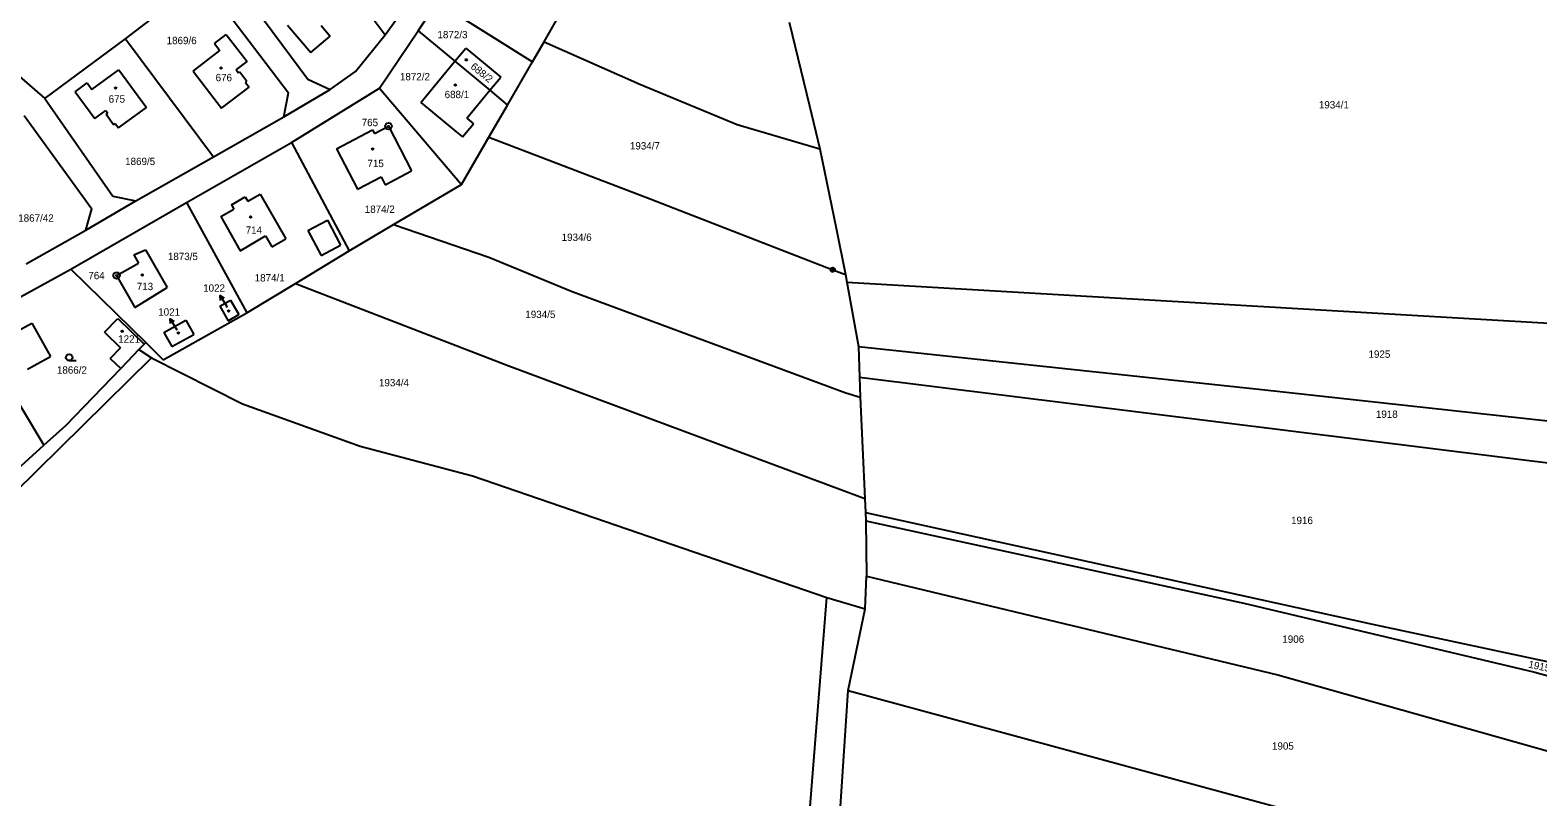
# Model space of a CAD drawing. Extents: x -763205 to -760228, y -1155311 to -1152844.
# Drawn here: x -761715.4 to -761366.2, y -1154775.3 to -1154597.9 of the extents above; entities that cross this region are included whole.
import ezdxf

# ---------------------------------------------------------------- set-up
doc = ezdxf.new("R2010")
doc.units = 0
for name, color, linetype in [('Vrstva 1', 7, 'Continuous'), ('Vrstva 16', 7, 'Continuous'), ('Vrstva 17', 7, 'Continuous'), ('Vrstva 18', 7, 'Continuous'), ('Vrstva 19', 7, 'Continuous'), ('Vrstva 24', 7, 'Continuous'), ('Vrstva 25', 7, 'Continuous'), ('Vrstva 4', 7, 'Continuous'), ('Vrstva 6', 7, 'Continuous')]:
    doc.layers.add(name, color=color, linetype=linetype)

msp = doc.modelspace()

# ---------------------------------------------------------------- linework, layer by layer
at = {"layer": 'Vrstva 1'}
for p, q in [((-761655.68, -1154568.83), (-761633.18, -1154598.92)), ((-761671.88, -1154581.22), (-761651.04, -1154609.18)), ((-761693.32, -1154599.87), (-761675.46, -1154586.15)), ((-761675.46, -1154586.15), (-761655.51, -1154612.37)), ((-761596.37, -1154600.58), (-761590.03, -1154589.52)), ((-761625.55, -1154598), (-761621.13, -1154591.38)), ((-761621.13, -1154591.38), (-761599.01, -1154605.19)), ((-761655.75, -1154596.7), (-761650.4, -1154603.03)), ((-761647.97, -1154596.76), (-761645.89, -1154599.26)), ((-761634.46, -1154611.32), (-761625.55, -1154598)), ((-761633.18, -1154598.92), (-761630.5, -1154595.29)), ((-761625.55, -1154598), (-761617.01, -1154605.07)), ((-761711.97, -1154613.7), (-761693.32, -1154599.87)), ((-761693.32, -1154599.87), (-761672.91, -1154627.14)), ((-761672.69, -1154600.96), (-761670, -1154598.89)), ((-761672.69, -1154600.96), (-761671.47, -1154602.54)), ((-761670, -1154598.89), (-761665.14, -1154605.11)), ((-761650.4, -1154603.03), (-761645.89, -1154599.26)), ((-761640.01, -1154607.43), (-761633.18, -1154598.92)), ((-761599.01, -1154605.19), (-761596.37, -1154600.58)), ((-761724.52, -1154602.84), (-761711.97, -1154613.7)), ((-761677.64, -1154607.32), (-761671.47, -1154602.54)), ((-761667.67, -1154607.08), (-761665.14, -1154605.11)), ((-761624.89, -1154614.6), (-761617.01, -1154605.07)), ((-761617.01, -1154605.07), (-761614.48, -1154602.01)), ((-761617.01, -1154605.07), (-761608.93, -1154611.77)), ((-761614.48, -1154602.01), (-761606.41, -1154608.71)), ((-761604.82, -1154615.19), (-761599.01, -1154605.19)), ((-761701.08, -1154611.58), (-761694.81, -1154607.02)), ((-761694.81, -1154607.02), (-761688.46, -1154615.8)), ((-761677.64, -1154607.32), (-761671.03, -1154615.94)), ((-761667.67, -1154607.08), (-761667.16, -1154607.76)), ((-761667.16, -1154607.76), (-761666.83, -1154607.52)), ((-761666.83, -1154607.52), (-761665.19, -1154609.7)), ((-761645.86, -1154611.58), (-761640.01, -1154607.43)), ((-761608.93, -1154611.77), (-761606.41, -1154608.71)), ((-761704.97, -1154612.12), (-761702.17, -1154610.08)), ((-761704.97, -1154612.12), (-761700.43, -1154618.32)), ((-761702.17, -1154610.08), (-761701.08, -1154611.58)), ((-761671.03, -1154615.94), (-761664.69, -1154611.02)), ((-761665.51, -1154609.94), (-761665.19, -1154609.7)), ((-761665.51, -1154609.94), (-761664.69, -1154611.02)), ((-761656.64, -1154617.91), (-761645.86, -1154611.58)), ((-761654.85, -1154623.85), (-761634.46, -1154611.32)), ((-761651.04, -1154609.18), (-761645.86, -1154611.58)), ((-761634.46, -1154611.32), (-761615.5, -1154633.55)), ((-761614.27, -1154618.23), (-761608.93, -1154611.77)), ((-761608.93, -1154611.77), (-761604.82, -1154615.19)), ((-761711.97, -1154613.7), (-761696.22, -1154636.3)), ((-761656.64, -1154617.91), (-761655.51, -1154612.37)), ((-761624.89, -1154614.6), (-761616.8, -1154621.32)), ((-761609.15, -1154622.64), (-761604.82, -1154615.19)), ((-761716.77, -1154617.63), (-761701.1, -1154639.24)), ((-761700.43, -1154618.32), (-761697.86, -1154616.46)), ((-761697.86, -1154616.46), (-761697.41, -1154617.08)), ((-761697.75, -1154617.32), (-761697.41, -1154617.08)), ((-761697.75, -1154617.32), (-761696.04, -1154619.67)), ((-761694.94, -1154620.5), (-761688.46, -1154615.8)), ((-761672.91, -1154627.14), (-761656.64, -1154617.91)), ((-761614.27, -1154618.23), (-761612.72, -1154619.51)), ((-761696.04, -1154619.67), (-761695.71, -1154619.43)), ((-761695.71, -1154619.43), (-761694.94, -1154620.5)), ((-761644.44, -1154625.3), (-761636.1, -1154620.96)), ((-761636.1, -1154620.96), (-761635.65, -1154621.76)), ((-761635.65, -1154621.76), (-761632.4, -1154620.08)), ((-761632.4, -1154620.08), (-761627.05, -1154630.41)), ((-761616.8, -1154621.32), (-761615.28, -1154622.57)), ((-761615.5, -1154633.55), (-761609.15, -1154622.64)), ((-761615.28, -1154622.57), (-761612.72, -1154619.51)), ((-761679.14, -1154637.73), (-761654.85, -1154623.85)), ((-761654.85, -1154623.85), (-761641.49, -1154648.9)), ((-761644.44, -1154625.3), (-761639.59, -1154634.66)), ((-761690.92, -1154637.36), (-761672.91, -1154627.14)), ((-761639.59, -1154634.66), (-761634.12, -1154631.82)), ((-761634.12, -1154631.82), (-761633.18, -1154633.63)), ((-761633.18, -1154633.63), (-761627.05, -1154630.41)), ((-761696.22, -1154636.3), (-761690.92, -1154637.36)), ((-761668.78, -1154638.25), (-761665.58, -1154636.42)), ((-761665.58, -1154636.42), (-761665, -1154637.44)), ((-761665, -1154637.44), (-761662.07, -1154635.78)), ((-761662.07, -1154635.78), (-761656.16, -1154646.12)), ((-761631.24, -1154642.84), (-761615.5, -1154633.55)), ((-761705.97, -1154653.19), (-761679.14, -1154637.73)), ((-761702.46, -1154644.15), (-761690.92, -1154637.36)), ((-761702.46, -1154644.15), (-761701.1, -1154639.24)), ((-761679.14, -1154637.73), (-761665.16, -1154663.26)), ((-761671.25, -1154641), (-761668.2, -1154639.27)), ((-761668.78, -1154638.25), (-761668.2, -1154639.27)), ((-761671.25, -1154641), (-761666.7, -1154648.94)), ((-761641.49, -1154648.9), (-761631.24, -1154642.84)), ((-761716.33, -1154651.93), (-761702.46, -1154644.15)), ((-761666.7, -1154648.94), (-761660.85, -1154645.48)), ((-761660.85, -1154645.48), (-761659.42, -1154647.98)), ((-761659.42, -1154647.98), (-761656.16, -1154646.12)), ((-761691.36, -1154649.88), (-761688.64, -1154648.72)), ((-761691.36, -1154649.88), (-761690.29, -1154651.75)), ((-761688.64, -1154648.72), (-761683.63, -1154657.45)), ((-761653.96, -1154656.46), (-761641.49, -1154648.9)), ((-761711.26, -1154656.08), (-761705.97, -1154653.19)), ((-761705.97, -1154653.19), (-761688.62, -1154670.17)), ((-761695.35, -1154654.66), (-761690.29, -1154651.75)), ((-761728.77, -1154665.63), (-761711.26, -1154656.08)), ((-761695.35, -1154654.66), (-761691.1, -1154662.05)), ((-761691.1, -1154662.05), (-761683.63, -1154657.45)), ((-761665.16, -1154663.26), (-761653.96, -1154656.46)), ((-761671.48, -1154661.76), (-761669.01, -1154660.34)), ((-761669.01, -1154660.34), (-761667.03, -1154663.65)), ((-761698.16, -1154667.72), (-761695.06, -1154664.57)), ((-761695.06, -1154664.57), (-761688.98, -1154670.54)), ((-761684.54, -1154674.17), (-761665.16, -1154663.26)), ((-761671.48, -1154661.76), (-761669.49, -1154665.12)), ((-761669.49, -1154665.12), (-761667.03, -1154663.65)), ((-761719.94, -1154668.34), (-761715.01, -1154665.66)), ((-761715.01, -1154665.66), (-761710.67, -1154673.39)), ((-761698.16, -1154667.72), (-761694.43, -1154671.38)), ((-761684.45, -1154667.8), (-761679.32, -1154664.94)), ((-761684.45, -1154667.8), (-761682.59, -1154671.1)), ((-761679.32, -1154664.94), (-761677.48, -1154668.26)), ((-761696.84, -1154673.83), (-761694.43, -1154671.38)), ((-761690.17, -1154671.78), (-761688.98, -1154670.54)), ((-761688.98, -1154670.54), (-761688.62, -1154670.17)), ((-761688.62, -1154670.17), (-761684.54, -1154674.17)), ((-761682.59, -1154671.1), (-761677.48, -1154668.26)), ((-761718.95, -1154704.87), (-761687.26, -1154673.67)), ((-761715.95, -1154676.29), (-761710.67, -1154673.39)), ((-761696.84, -1154673.83), (-761694.4, -1154676.18)), ((-761694.4, -1154676.18), (-761692.78, -1154674.49)), ((-761692.78, -1154674.49), (-761690.17, -1154671.78)), ((-761690.17, -1154671.78), (-761687.26, -1154673.67)), ((-761687.26, -1154673.67), (-761666.23, -1154684.36)), ((-761721.84, -1154677.79), (-761712.18, -1154693.92)), ((-761707.1, -1154689.36), (-761694.4, -1154676.18)), ((-761666.23, -1154684.36), (-761638.91, -1154694.16)), ((-761712.18, -1154693.92), (-761707.1, -1154689.36)), ((-761719.17, -1154700.2), (-761712.18, -1154693.92)), ((-761638.91, -1154694.16), (-761612.9, -1154700.99)), ((-761612.9, -1154700.99), (-761530.84, -1154729.16)), ((-761534.79, -1154778.54), (-761530.84, -1154729.16))]:
    msp.add_line(p, q, dxfattribs=at)
at = {"layer": 'Vrstva 16'}
for p, q in [((-761671.368, -1154659.276), (-761669.81, -1154661.84)), ((-761669.71, -1154662.01), (-761669.81, -1154661.84)), ((-761682.935, -1154664.652), (-761681.4, -1154667.23)), ((-761681.36, -1154667.29), (-761681.4, -1154667.23))]:
    msp.add_line(p, q, dxfattribs=at)
for points in [[(-761671.276, -1154660.39), (-761671.368, -1154659.276), (-761670.421, -1154659.871)], [(-761682.853, -1154665.767), (-761682.935, -1154664.652), (-761681.993, -1154665.256)]]:
    msp.add_lwpolyline(points, dxfattribs=at)
at = {"layer": 'Vrstva 24'}
for centre, radius in [((-761632.4, -1154620.08), 0.75), ((-761632.4, -1154620.08), 0.1), ((-761695.35, -1154654.66), 0.75), ((-761529.52, -1154653.29), 0.5), ((-761529.52, -1154653.29), 0.1), ((-761695.35, -1154654.66), 0.1)]:
    msp.add_circle(centre, radius, dxfattribs=at)
at = {"layer": 'Vrstva 25'}
msp.add_line((-761706.33, -1154674.33), (-761704.73, -1154674.33), dxfattribs=at)
for centre, radius in [((-761614.37, -1154604.74), 0.175), ((-761671.15, -1154606.61), 0.175), ((-761695.56, -1154611.26), 0.175), ((-761616.91, -1154610.54), 0.175), ((-761636.05, -1154625.38), 0.175), ((-761664.32, -1154641.08), 0.175), ((-761689.42, -1154654.53), 0.175), ((-761669.4, -1154662.86), 0.175), ((-761694.07, -1154667.53), 0.175), ((-761681.04, -1154667.96), 0.175), ((-761706.33, -1154673.58), 0.75)]:
    msp.add_circle(centre, radius, dxfattribs=at)
at = {"layer": 'Vrstva 4'}
for p, q in [((-761651.06, -1154644.26), (-761646.55, -1154641.85)), ((-761646.55, -1154641.85), (-761643.47, -1154647.63)), ((-761651.06, -1154644.26), (-761647.97, -1154650.03)), ((-761647.97, -1154650.03), (-761643.47, -1154647.63))]:
    msp.add_line(p, q, dxfattribs=at)
at = {"layer": 'Vrstva 6'}
for p, q in [((-761539.61, -1154596.02), (-761534.9, -1154615.4)), ((-761596.37, -1154600.58), (-761574.21, -1154610.36)), ((-761574.21, -1154610.36), (-761551.61, -1154619.7)), ((-761534.9, -1154615.4), (-761532.49, -1154625.3)), ((-761609.15, -1154622.64), (-761571.8, -1154636.93)), ((-761551.61, -1154619.7), (-761532.49, -1154625.3)), ((-761532.49, -1154625.3), (-761528.75, -1154643.7)), ((-761571.8, -1154636.93), (-761529.52, -1154653.29)), ((-761631.24, -1154642.84), (-761609.17, -1154650.37)), ((-761528.75, -1154643.7), (-761526.57, -1154654.39)), ((-761609.17, -1154650.37), (-761589.86, -1154658.37)), ((-761529.52, -1154653.29), (-761526.57, -1154654.39)), ((-761653.96, -1154656.46), (-761604.55, -1154675.52)), ((-761526.57, -1154654.39), (-761526.21, -1154656.16)), ((-761526.21, -1154656.16), (-761384.76, -1154664.44)), ((-761526.21, -1154656.16), (-761523.51, -1154671.04)), ((-761589.86, -1154658.37), (-761526.48, -1154681.76)), ((-761384.76, -1154664.44), (-761301.94, -1154669.34)), ((-761523.51, -1154671.04), (-761430.15, -1154681)), ((-761523.51, -1154671.04), (-761523.35, -1154678.16)), ((-761604.55, -1154675.52), (-761527.26, -1154704.3)), ((-761523.35, -1154678.16), (-761523.13, -1154682.81)), ((-761523.35, -1154678.16), (-761423.39, -1154690.57)), ((-761526.48, -1154681.76), (-761523.13, -1154682.81)), ((-761430.15, -1154681), (-761300.96, -1154695.13)), ((-761523.13, -1154682.81), (-761522.04, -1154706.24)), ((-761423.39, -1154690.57), (-761302.97, -1154705.54)), ((-761527.26, -1154704.3), (-761522.04, -1154706.24)), ((-761522.04, -1154706.24), (-761521.89, -1154709.46)), ((-761521.89, -1154709.46), (-761521.86, -1154711.4)), ((-761521.89, -1154709.46), (-761404.52, -1154735.32)), ((-761521.86, -1154711.4), (-761521.66, -1154724.21)), ((-761521.86, -1154711.4), (-761434.31, -1154730.44)), ((-761521.99, -1154731.78), (-761521.66, -1154724.21)), ((-761521.66, -1154724.21), (-761426.41, -1154747.06)), ((-761530.84, -1154729.16), (-761521.99, -1154731.78)), ((-761434.31, -1154730.44), (-761366.95, -1154746.39)), ((-761525.97, -1154750.67), (-761521.99, -1154731.78)), ((-761404.52, -1154735.32), (-761328.03, -1154751.7)), ((-761426.41, -1154747.06), (-761360.01, -1154765.8)), ((-761366.95, -1154746.39), (-761328.89, -1154756.92)), ((-761528.04, -1154782.21), (-761525.97, -1154750.67)), ((-761525.97, -1154750.67), (-761415.65, -1154780.61))]:
    msp.add_line(p, q, dxfattribs=at)

# ---------------------------------------------------------------- texts
at = {"layer": 'Vrstva 16'}
for s, p in [('1022', (-761675.307, -1154658.38)), ('1021', (-761685.714, -1154663.93))]:
    msp.add_text(s, height=1.7, dxfattribs=at).set_placement(p)
at = {"layer": 'Vrstva 17'}
for s, p in [('765', (-761638.595, -1154620.08)), ('764', (-761701.895, -1154655.49))]:
    msp.add_text(s, height=1.7, dxfattribs=at).set_placement(p)
at = {"layer": 'Vrstva 18'}
for s, p in [('1872/3', (-761621.047, -1154599.75)), ('1869/6', (-761683.767, -1154601.11)), ('1872/2', (-761629.737, -1154609.47)), ('1934/1', (-761416.937, -1154615.98)), ('1934/7', (-761576.487, -1154625.48)), ('1869/5', (-761693.377, -1154629.08)), ('1874/2', (-761637.887, -1154640.15)), ('1867/42', (-761718.137, -1154642.19)), ('1934/6', (-761592.287, -1154646.64)), ('1873/5', (-761683.477, -1154651.07)), ('1874/1', (-761663.377, -1154656.02)), ('1934/5', (-761600.697, -1154664.48)), ('1925', (-761405.437, -1154673.68)), ('1866/2', (-761709.177, -1154677.36)), ('1934/4', (-761634.597, -1154680.28)), ('1918', (-761403.737, -1154687.58)), ('1916', (-761423.367, -1154712.16)), ('1906', (-761425.397, -1154739.63)), ('1905', (-761427.787, -1154764.36))]:
    msp.add_text(s, height=1.7, dxfattribs=at).set_placement(p)
msp.add_text('1915', height=1.7, rotation=348.53023, dxfattribs=at).set_placement((-761368.525, -1154745.368))
at = {"layer": 'Vrstva 19'}
for s, height, p in [('676', 1.7, (-761672.423, -1154609.69)), ('688/1', 1.7, (-761619.393, -1154613.6)), ('675', 1.7, (-761697.193, -1154614.64)), ('715', 1.7, (-761637.263, -1154629.56)), ('714', 1.7, (-761665.463, -1154644.99)), ('713', 1.7, (-761690.683, -1154658.02)), ('1022', 0.1, (-761669.687, -1154662.01)), ('1021', 0.1, (-761681.337, -1154667.29)), ('1221', 1.7, (-761694.987, -1154670.18))]:
    msp.add_text(s, height=height, dxfattribs=at).set_placement(p)
msp.add_text('688/2', height=1.7, rotation=321.14284, dxfattribs=at).set_placement((-761613.532, -1154606.574))

doc.saveas('drawing.dxf')
